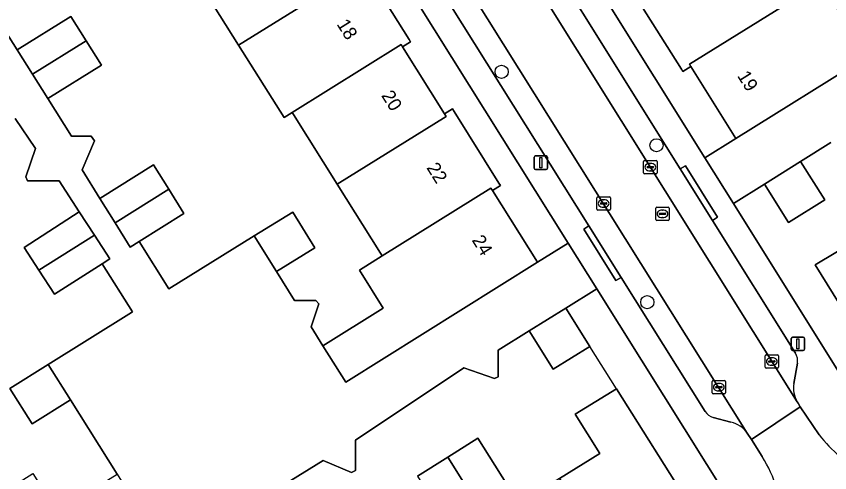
# Model space of a CAD drawing. Extents: x 159664 to 160323, y 385312 to 386115.
# Drawn here: x 159845.6 to 159905.9, y 385792.1 to 385826 of the extents above; entities that cross this region are included whole.
import ezdxf

# ---------------------------------------------------------------- set-up
doc = ezdxf.new("R2010")
doc.units = 0
for name, color, linetype in [('IMGEO_Boom', 7, 'Continuous'), ('IMGEO_Erf', 7, 'Continuous'), ('IMGEO_Kolk', 7, 'Continuous'), ('IMGEO_Lichtmast', 7, 'Continuous'), ('IMGEO_Muur', 7, 'Continuous'), ('IMGEO_Pand', 7, 'Continuous'), ('IMGEO_Pand_nummerreeks', 7, 'Continuous'), ('IMGEO_Parkeervlak_open', 7, 'Continuous'), ('IMGEO_Rijbaan_lokaal_open', 7, 'Continuous'), ('IMGEO_Rioolput', 7, 'Continuous'), ('IMGEO_Voetpad_open', 7, 'Continuous')]:
    doc.layers.add(name, color=color, linetype=linetype)

msp = doc.modelspace()

# ---------------------------------------------------------------- linework, layer by layer
at = {"layer": 'IMGEO_Boom'}
for centre in [(159881.594, 385821.919), (159893.079, 385816.457), (159892.401, 385804.797)]:
    msp.add_circle(centre, 0.489, dxfattribs=at)
at = {"layer": 'IMGEO_Erf'}
for points in [[(159863.075, 385869.332), (159896.671, 385815.527), (159898.978, 385816.967), (159895.643, 385822.311), (159895.05, 385821.939), (159894.941, 385822.116), (159891.587, 385827.46)], [(159871.367, 385829.695), (159874.72, 385824.314), (159874.825, 385824.145), (159874.24, 385823.78), (159877.344, 385818.803), (159877.938, 385819.174), (159878.067, 385818.967), (159881.388, 385813.647), (159881.501, 385813.465), (159880.908, 385813.094), (159884.243, 385807.76), (159886.529, 385809.19), (159849.551, 385868.299)], [(159844.458, 385825.44), (159845.647, 385823.538), (159849.632, 385826.029), (159850.763, 385824.221), (159851.894, 385822.412), (159847.909, 385819.92), (159849.684, 385817.124), (159851.124, 385817.124), (159851.382, 385816.798), (159850.461, 385814.627), (159851.778, 385812.513), (159855.767, 385814.998), (159856.894, 385813.189), (159858.021, 385811.38), (159854.701, 385809.312), (159856.895, 385805.78), (159863.24, 385809.722), (159866.094, 385811.495), (159867.744, 385808.84), (159864.89, 385807.066), (159866.228, 385804.912), (159867.797, 385804.912), (159868.039, 385804.681), (159867.449, 385802.964), (159868.335, 385801.552), (159872.808, 385804.358), (159871.035, 385807.185), (159872.731, 385808.243), (159872.609, 385808.437), (159869.397, 385813.557), (159866.145, 385818.736), (159866.043, 385818.898), (159865.451, 385818.529), (159862.079, 385823.899), (159858.748, 385829.204)], [(159845.122, 385791.007), (159846.818, 385792.068), (159848.583, 385789.233), (159853.065, 385792.024), (159849.602, 385797.531), (159846.752, 385795.751), (159845.099, 385798.396), (159847.949, 385800.176), (159853.925, 385803.908), (159854.19, 385804.074), (159851.955, 385807.652), (159848.412, 385805.396), (159847.255, 385807.182), (159846.161, 385808.872), (159850.256, 385811.523), (159848.771, 385813.817), (159846.407, 385813.817), (159846.289, 385814.118), (159846.993, 385816.219), (159845.508, 385818.434)], [(159906.029, 385816.659), (159903.781, 385815.253), (159905.567, 385812.398), (159902.886, 385810.713), (159901.1, 385813.567), (159898.799, 385812.12), (159910.257, 385793.769)], [(159910.332, 385798.764), (159904.853, 385807.562), (159907.923, 385809.401)], [(159900.143, 385787.427), (159888.651, 385805.797), (159886.353, 385804.359), (159888.132, 385801.504), (159885.421, 385799.815), (159883.642, 385802.67), (159881.339, 385801.235), (159881.339, 385799.263), (159881.068, 385799.123), (159878.797, 385799.923), (159870.738, 385794.541), (159870.738, 385792.283), (159870.465, 385792.139), (159868.345, 385793.022), (159860.113, 385787.931)], [(159885.883, 385791.686), (159888.873, 385793.559), (159887.047, 385796.475), (159890.105, 385798.363), (159895.626, 385789.584)], [(159875.346, 385791.872), (159877.593, 385793.28), (159879.838, 385794.685), (159882.89, 385789.812)]]:
    msp.add_lwpolyline(points, dxfattribs=at)
at = {"layer": 'IMGEO_Kolk'}
for p, q in [((159892.127, 385814.406), (159892.127, 385815.258)), ((159892.202, 385815.332), (159893.054, 385815.332)), ((159892.386, 385814.826), (159892.386, 385814.838)), ((159892.429, 385814.875), (159892.827, 385814.875)), ((159892.615, 385815.112), (159892.64, 385815.112)), ((159892.87, 385814.838), (159892.87, 385814.826)), ((159893.128, 385815.258), (159893.128, 385814.406)), ((159893.054, 385814.332), (159892.202, 385814.332)), ((159892.824, 385814.789), (159892.426, 385814.789)), ((159892.638, 385814.552), (159892.613, 385814.552)), ((159888.661, 385811.701), (159888.661, 385812.553)), ((159888.736, 385812.627), (159889.588, 385812.627)), ((159889.662, 385812.553), (159889.662, 385811.701)), ((159888.92, 385812.121), (159888.92, 385812.133)), ((159889.358, 385812.084), (159888.96, 385812.084)), ((159888.963, 385812.17), (159889.361, 385812.17)), ((159889.172, 385811.847), (159889.147, 385811.847)), ((159889.149, 385812.407), (159889.174, 385812.407)), ((159889.404, 385812.133), (159889.404, 385812.121)), ((159889.588, 385811.627), (159888.736, 385811.627)), ((159901.14, 385799.966), (159901.14, 385800.818)), ((159901.215, 385800.892), (159902.067, 385800.892)), ((159901.399, 385800.386), (159901.399, 385800.398)), ((159901.837, 385800.349), (159901.439, 385800.349)), ((159901.442, 385800.435), (159901.84, 385800.435)), ((159901.628, 385800.672), (159901.653, 385800.672)), ((159901.883, 385800.398), (159901.883, 385800.386)), ((159902.141, 385800.818), (159902.141, 385799.966)), ((159902.067, 385799.892), (159901.215, 385799.892)), ((159901.651, 385800.112), (159901.626, 385800.112)), ((159897.212, 385798.057), (159897.212, 385798.909)), ((159897.287, 385798.983), (159898.139, 385798.983)), ((159897.7, 385798.763), (159897.725, 385798.763)), ((159898.213, 385798.909), (159898.213, 385798.057)), ((159898.139, 385797.983), (159897.287, 385797.983)), ((159897.471, 385798.477), (159897.471, 385798.489)), ((159897.909, 385798.44), (159897.511, 385798.44)), ((159897.514, 385798.526), (159897.912, 385798.526)), ((159897.723, 385798.203), (159897.698, 385798.203)), ((159897.955, 385798.489), (159897.955, 385798.477))]:
    msp.add_line(p, q, dxfattribs=at)
for points in [[(159892.127, 385814.406), (159892.127, 385815.258)], [(159892.202, 385815.332), (159893.054, 385815.332)], [(159893.128, 385815.258), (159893.128, 385814.406)], [(159893.054, 385814.332), (159892.202, 385814.332)], [(159888.661, 385811.701), (159888.661, 385812.553)], [(159888.736, 385812.627), (159889.588, 385812.627)], [(159889.662, 385812.553), (159889.662, 385811.701)], [(159889.588, 385811.627), (159888.736, 385811.627)], [(159901.14, 385799.966), (159901.14, 385800.818)], [(159901.215, 385800.892), (159902.067, 385800.892)], [(159902.141, 385800.818), (159902.141, 385799.966)], [(159902.067, 385799.892), (159901.215, 385799.892)], [(159897.212, 385798.057), (159897.212, 385798.909)], [(159897.287, 385798.983), (159898.139, 385798.983)], [(159898.213, 385798.909), (159898.213, 385798.057)], [(159898.139, 385797.983), (159897.287, 385797.983)]]:
    msp.add_lwpolyline(points, dxfattribs=at)
for centre, radius, start, end in [((159892.204, 385815.256), 0.0765, 91.55205, 178.44795), ((159892.204, 385815.256), 0.0765, 91.55205, 178.44795), ((159892.426, 385814.835), 0.0403, 85.87752, 175.75265), ((159892.831, 385814.837), 0.0386, 1.73085, 96.63898), ((159893.052, 385815.256), 0.0765, 1.55205, 88.44795), ((159893.052, 385815.256), 0.0765, 1.55205, 88.44795), ((159892.204, 385814.408), 0.0765, 181.55205, 268.44795), ((159892.204, 385814.408), 0.0765, 181.55205, 268.44795), ((159892.423, 385814.825), 0.0366, 178.93798, 274.71019), ((159892.827, 385814.832), 0.043, 264.86636, 352.45326), ((159893.052, 385814.408), 0.0765, 271.55205, 358.44795), ((159893.052, 385814.408), 0.0765, 271.55205, 358.44795), ((159888.738, 385812.551), 0.0765, 91.55205, 178.44795), ((159888.738, 385812.551), 0.0765, 91.55205, 178.44795), ((159889.586, 385812.551), 0.0765, 1.55205, 88.44795), ((159889.586, 385812.551), 0.0765, 1.55205, 88.44795), ((159888.96, 385812.13), 0.0403, 85.87752, 175.75265), ((159888.957, 385812.12), 0.0366, 178.93798, 274.71019), ((159889.361, 385812.127), 0.043, 264.86636, 352.45326), ((159889.365, 385812.132), 0.0386, 1.73085, 96.63898), ((159888.738, 385811.703), 0.0765, 181.55205, 268.44795), ((159888.738, 385811.703), 0.0765, 181.55205, 268.44795), ((159889.586, 385811.703), 0.0765, 271.55205, 358.44795), ((159889.586, 385811.703), 0.0765, 271.55205, 358.44795), ((159901.217, 385800.816), 0.0765, 91.55205, 178.44795), ((159901.217, 385800.816), 0.0765, 91.55205, 178.44795), ((159901.439, 385800.395), 0.0403, 85.87752, 175.75265), ((159901.436, 385800.385), 0.0366, 178.93798, 274.71019), ((159901.84, 385800.392), 0.043, 264.86636, 352.45326), ((159901.844, 385800.397), 0.0386, 1.73085, 96.63898), ((159902.065, 385800.816), 0.0765, 1.55205, 88.44795), ((159902.065, 385800.816), 0.0765, 1.55205, 88.44795), ((159901.217, 385799.968), 0.0765, 181.55205, 268.44795), ((159901.217, 385799.968), 0.0765, 181.55205, 268.44795), ((159902.065, 385799.968), 0.0765, 271.55205, 358.44795), ((159902.065, 385799.968), 0.0765, 271.55205, 358.44795), ((159897.289, 385798.907), 0.0765, 91.55205, 178.44795), ((159897.289, 385798.907), 0.0765, 91.55205, 178.44795), ((159898.137, 385798.907), 0.0765, 1.55205, 88.44795), ((159898.137, 385798.907), 0.0765, 1.55205, 88.44795), ((159897.289, 385798.059), 0.0765, 181.55205, 268.44795), ((159897.289, 385798.059), 0.0765, 181.55205, 268.44795), ((159897.511, 385798.486), 0.0403, 85.87752, 175.75265), ((159897.508, 385798.476), 0.0366, 178.93798, 274.71019), ((159897.912, 385798.483), 0.043, 264.86636, 352.45326), ((159897.916, 385798.488), 0.0386, 1.73085, 96.63898), ((159898.137, 385798.059), 0.0765, 271.55205, 358.44795), ((159898.137, 385798.059), 0.0765, 271.55205, 358.44795)]:
    msp.add_arc(centre, radius, start, end, dxfattribs=at)
for centre, major_axis, ratio, start_param, end_param in [((159892.614, 385814.832), (-0.387, 0.002), 0.722429, 4.712389, 7.853982), ((159892.639, 385814.832), (-0.39, 0.002), 0.717154, 1.570796, 4.712389), ((159889.148, 385812.127), (-0.387, 0.002), 0.722429, 4.712389, 7.853982), ((159889.173, 385812.127), (-0.39, 0.002), 0.717154, 1.570796, 4.712389), ((159901.627, 385800.392), (-0.387, 0.002), 0.722429, 4.712389, 7.853982), ((159901.652, 385800.392), (-0.39, 0.002), 0.717154, 1.570796, 4.712389), ((159897.699, 385798.483), (-0.387, 0.002), 0.722429, 4.712389, 7.853982), ((159897.724, 385798.483), (-0.39, 0.002), 0.717154, 1.570796, 4.712389)]:
    msp.add_ellipse(centre, major_axis=major_axis, ratio=ratio, start_param=start_param, end_param=end_param, dxfattribs=at)
at = {"layer": 'IMGEO_Lichtmast'}
for p, q in [((159884.008, 385814.763), (159884.008, 385815.563)), ((159884.008, 385815.563), (159884.008, 385814.763)), ((159884.108, 385815.663), (159884.898, 385815.663)), ((159884.898, 385815.663), (159884.108, 385815.663)), ((159884.998, 385815.563), (159884.998, 385814.763)), ((159884.998, 385814.763), (159884.998, 385815.563)), ((159884.898, 385814.663), (159884.108, 385814.663)), ((159884.108, 385814.663), (159884.898, 385814.663)), ((159903.187, 385802.203), (159903.977, 385802.203)), ((159903.977, 385802.203), (159903.187, 385802.203)), ((159903.087, 385801.303), (159903.087, 385802.103)), ((159903.087, 385802.103), (159903.087, 385801.303)), ((159904.077, 385802.103), (159904.077, 385801.303)), ((159904.077, 385801.303), (159904.077, 385802.103)), ((159903.977, 385801.203), (159903.187, 385801.203)), ((159903.187, 385801.203), (159903.977, 385801.203))]:
    msp.add_line(p, q, dxfattribs=at)
for points in [[(159884.428, 385815.538), (159884.578, 385815.538), (159884.578, 385814.788), (159884.428, 385814.788), (159884.428, 385815.538)], [(159903.507, 385802.078), (159903.657, 385802.078), (159903.657, 385801.328), (159903.507, 385801.328), (159903.507, 385802.078)]]:
    msp.add_lwpolyline(points, dxfattribs=at)
for centre, start, end in [((159884.108, 385815.563), 90, 180), ((159884.108, 385815.563), 90, 180), ((159884.898, 385815.563), 0, 90), ((159884.898, 385815.563), 360, 90), ((159884.108, 385814.763), 180, 270), ((159884.108, 385814.763), 180, 270), ((159884.898, 385814.763), 270, 0), ((159884.898, 385814.763), 270, 0), ((159903.187, 385802.103), 90, 180), ((159903.187, 385802.103), 90, 180), ((159903.977, 385802.103), 0, 90), ((159903.977, 385802.103), 360, 90), ((159903.187, 385801.303), 180, 270), ((159903.187, 385801.303), 180, 270), ((159903.977, 385801.303), 270, 0), ((159903.977, 385801.303), 270, 0)]:
    msp.add_arc(centre, 0.1, start, end, dxfattribs=at)
at = {"layer": 'IMGEO_Muur'}
msp.add_lwpolyline([(159890.105, 385798.363), (159888.132, 385801.504)], dxfattribs=at)
at = {"layer": 'IMGEO_Pand'}
for points in [[(159870.076, 385829.119), (159866.859, 385834.266), (159858.748, 385829.204), (159862.079, 385823.899), (159870.179, 385828.954)], [(159903.592, 385827.52), (159905.288, 385828.58), (159906.08, 385829.075), (159902.83, 385834.272), (159900.343, 385832.716), (159900.247, 385832.87), (159892.179, 385827.83), (159892.074, 385827.999), (159891.481, 385827.627), (159891.587, 385827.46), (159894.941, 385822.116), (159895.05, 385821.939), (159895.643, 385822.311), (159895.534, 385822.486)], [(159874.825, 385824.145), (159874.72, 385824.314), (159871.367, 385829.695), (159871.265, 385829.86), (159870.076, 385829.119), (159870.179, 385828.954), (159862.079, 385823.899), (159865.451, 385818.529), (159866.043, 385818.898), (159874.135, 385823.949), (159874.24, 385823.78)], [(159905.288, 385828.58), (159903.592, 385827.52), (159895.534, 385822.486), (159895.643, 385822.311), (159898.978, 385816.967), (159908.736, 385823.056)], [(159849.632, 385826.029), (159845.647, 385823.538), (159846.778, 385821.729), (159850.763, 385824.221)], [(159847.909, 385819.92), (159851.894, 385822.412), (159850.763, 385824.221), (159846.778, 385821.729)], [(159874.24, 385823.78), (159874.135, 385823.949), (159866.043, 385818.898), (159866.145, 385818.736), (159869.397, 385813.557), (159877.473, 385818.596), (159877.344, 385818.803)], [(159880.908, 385813.094), (159881.501, 385813.465), (159881.388, 385813.647), (159878.067, 385818.967), (159877.938, 385819.174), (159877.344, 385818.803), (159877.473, 385818.596), (159869.397, 385813.557), (159872.609, 385808.437), (159872.731, 385808.243), (159880.794, 385813.276)], [(159855.767, 385814.998), (159851.778, 385812.513), (159852.905, 385810.704), (159856.894, 385813.189)], [(159905.567, 385812.398), (159903.781, 385815.253), (159901.1, 385813.567), (159902.886, 385810.713)], [(159858.021, 385811.38), (159856.894, 385813.189), (159852.905, 385810.704), (159854.032, 385808.895), (159854.701, 385809.312)], [(159884.243, 385807.76), (159880.908, 385813.094), (159880.794, 385813.276), (159872.731, 385808.243), (159871.035, 385807.185), (159872.808, 385804.358), (159868.335, 385801.552), (159870.023, 385798.863)], [(159851.392, 385809.768), (159850.256, 385811.523), (159846.161, 385808.872), (159847.255, 385807.182)], [(159867.744, 385808.84), (159866.094, 385811.495), (159863.24, 385809.722), (159864.89, 385807.066)], [(159851.955, 385807.652), (159852.527, 385808.016), (159851.392, 385809.768), (159847.255, 385807.182), (159848.412, 385805.396)], [(159912.715, 385808.366), (159909.739, 385806.503), (159907.923, 385809.401), (159904.853, 385807.562), (159910.332, 385798.764), (159912.306, 385799.996), (159913.076, 385798.767), (159917.137, 385801.311)], [(159886.353, 385804.359), (159883.642, 385802.67), (159885.421, 385799.815), (159888.132, 385801.504)], [(159849.602, 385797.531), (159847.949, 385800.176), (159845.099, 385798.396), (159846.752, 385795.751)], [(159890.341, 385784.583), (159894.439, 385787.131), (159893.674, 385788.363), (159895.626, 385789.584), (159890.105, 385798.363), (159887.047, 385796.475), (159888.873, 385793.559), (159885.883, 385791.686)], [(159885.883, 385791.686), (159882.89, 385789.812), (159879.838, 385794.685), (159877.593, 385793.28), (159884.633, 385782.064), (159886.469, 385783.22), (159887.671, 385782.922), (159890.341, 385784.583)], [(159879.324, 385778.746), (159879.553, 385778.9), (159880.553, 385778.662), (159882.048, 385779.592), (159882.264, 385780.572), (159884.633, 385782.064), (159877.593, 385793.28), (159875.346, 385791.872), (159878.398, 385786.999), (159875.344, 385785.086)]]:
    msp.add_lwpolyline(points, close=True, dxfattribs=at)
at = {"layer": 'IMGEO_Parkeervlak_open'}
for points in [[(159848.027, 385886.266), (159903.534, 385797.384)], [(159843.279, 385885.394), (159841.754, 385884.442), (159848.985, 385872.875), (159851.371, 385869.06), (159888.061, 385810.461), (159890.453, 385806.638), (159896.697, 385796.684)], [(159899.824, 385795.072), (159843.279, 385885.394)], [(159894.837, 385814.697), (159851.142, 385884.733)], [(159897.236, 385810.871), (159894.837, 385814.697)], [(159903.388, 385801.008), (159897.236, 385810.871)], [(159903.272, 385798.764), (159903.541, 385800.26)], [(159897.299, 385796.22), (159898.607, 385795.883)]]:
    msp.add_lwpolyline(points, dxfattribs=at)
for centre, radius, start, end in [((159902.523, 385800.441), 1.034, 349.89233, 33.22793), ((159905.278, 385798.43), 2.034, 170.54548, 210.95442), ((159897.581, 385797.209), 1.028, 210.68783, 254.06468), ((159898.116, 385793.827), 2.114, 36.08425, 76.55735)]:
    msp.add_arc(centre, radius, start, end, dxfattribs=at)
at = {"layer": 'IMGEO_Rijbaan_lokaal_open'}
msp.add_lwpolyline([(159899.824, 385795.072), (159900.143, 385794.588), (159903.756, 385797.03), (159903.589, 385797.297), (159903.534, 385797.384), (159848.027, 385886.266), (159847.097, 385887.778), (159843.279, 385885.394)], close=True, dxfattribs=at)
msp.add_lwpolyline([(159905.153, 385794.951), (159903.756, 385797.03), (159900.143, 385794.588), (159900.921, 385793.32)], dxfattribs=at)
for centre, radius, start, end in [((159912.1, 385800.098), 8.646, 216.53584, 246.33772), ((159893.386, 385788.426), 8.985, 359.79872, 33.00555)]:
    msp.add_arc(centre, radius, start, end, dxfattribs=at)
at = {"layer": 'IMGEO_Rioolput'}
for p, q in [((159893.101, 385811.861), (159893.953, 385811.861)), ((159893.026, 385810.935), (159893.026, 385811.787)), ((159893.285, 385811.355), (159893.285, 385811.367)), ((159893.723, 385811.318), (159893.325, 385811.318)), ((159893.328, 385811.404), (159893.726, 385811.404)), ((159893.514, 385811.641), (159893.539, 385811.641)), ((159893.769, 385811.367), (159893.769, 385811.355)), ((159894.027, 385811.787), (159894.027, 385810.935)), ((159893.953, 385810.861), (159893.101, 385810.861)), ((159893.537, 385811.081), (159893.512, 385811.081))]:
    msp.add_line(p, q, dxfattribs=at)
for points in [[(159893.101, 385811.861), (159893.953, 385811.861)], [(159893.026, 385810.935), (159893.026, 385811.787)], [(159894.027, 385811.787), (159894.027, 385810.935)], [(159893.953, 385810.861), (159893.101, 385810.861)]]:
    msp.add_lwpolyline(points, dxfattribs=at)
for centre, radius, start, end in [((159893.103, 385811.785), 0.0765, 91.55205, 178.44795), ((159893.103, 385811.785), 0.0765, 91.55205, 178.44795), ((159893.951, 385811.785), 0.0765, 1.55205, 88.44795), ((159893.951, 385811.785), 0.0765, 1.55205, 88.44795), ((159893.325, 385811.364), 0.0403, 85.87752, 175.75265), ((159893.322, 385811.354), 0.0366, 178.93798, 274.71019), ((159893.726, 385811.361), 0.043, 264.86636, 352.45326), ((159893.73, 385811.366), 0.0386, 1.73085, 96.63898), ((159893.103, 385810.937), 0.0765, 181.55205, 268.44795), ((159893.103, 385810.937), 0.0765, 181.55205, 268.44795), ((159893.951, 385810.937), 0.0765, 271.55205, 358.44795), ((159893.951, 385810.937), 0.0765, 271.55205, 358.44795)]:
    msp.add_arc(centre, radius, start, end, dxfattribs=at)
for centre, major_axis, ratio, start_param, end_param in [((159893.513, 385811.361), (-0.387, 0.002), 0.722429, 4.712389, 7.853982), ((159893.538, 385811.361), (-0.39, 0.002), 0.717154, 1.570796, 4.712389)]:
    msp.add_ellipse(centre, major_axis=major_axis, ratio=ratio, start_param=start_param, end_param=end_param, dxfattribs=at)
at = {"layer": 'IMGEO_Voetpad_open'}
for points in [[(159898.799, 385812.12), (159896.671, 385815.527), (159863.075, 385869.332), (159862.284, 385870.598), (159848.649, 385892.435), (159846.837, 385895.337)], [(159896.697, 385796.684), (159890.453, 385806.638), (159890.068, 385806.4), (159887.687, 385810.222), (159888.061, 385810.461), (159851.371, 385869.06), (159850.996, 385868.828), (159848.612, 385872.639), (159848.985, 385872.875), (159841.754, 385884.442), (159840.099, 385883.409), (159847.422, 385871.703), (159849.551, 385868.299), (159886.529, 385809.19), (159888.651, 385805.797), (159900.143, 385787.427), (159902.371, 385788.394)], [(159851.142, 385884.733), (159894.837, 385814.697), (159895.226, 385814.941), (159897.616, 385811.117), (159897.236, 385810.871), (159903.388, 385801.008)], [(159860.113, 385787.931), (159868.345, 385793.022), (159870.465, 385792.139), (159870.738, 385792.283), (159870.738, 385794.541), (159878.797, 385799.923), (159881.068, 385799.123), (159881.339, 385799.263), (159881.339, 385801.235), (159883.642, 385802.67), (159886.353, 385804.359), (159888.651, 385805.797), (159886.529, 385809.19), (159884.243, 385807.76), (159870.023, 385798.863), (159868.335, 385801.552), (159867.449, 385802.964), (159868.039, 385804.681), (159867.797, 385804.912), (159866.228, 385804.912), (159864.89, 385807.066), (159863.24, 385809.722), (159856.895, 385805.78), (159854.701, 385809.312), (159854.032, 385808.895), (159852.905, 385810.704), (159851.778, 385812.513), (159850.461, 385814.627), (159851.382, 385816.798), (159851.124, 385817.124), (159849.684, 385817.124), (159847.909, 385819.92), (159846.778, 385821.729), (159845.647, 385823.538), (159844.458, 385825.44)], [(159908.736, 385823.056), (159898.978, 385816.967), (159896.671, 385815.527), (159898.799, 385812.12), (159901.1, 385813.567), (159903.781, 385815.253), (159906.029, 385816.659)], [(159845.508, 385818.434), (159846.993, 385816.219), (159846.289, 385814.118), (159846.407, 385813.817), (159848.771, 385813.817), (159850.256, 385811.523), (159851.392, 385809.768), (159852.527, 385808.016), (159851.955, 385807.652), (159854.19, 385804.074), (159853.925, 385803.908), (159847.949, 385800.176), (159849.602, 385797.531), (159853.065, 385792.024), (159854.746, 385789.325), (159840.51, 385780.436)], [(159908.63, 385792.179), (159910.257, 385793.769), (159898.799, 385812.12)], [(159903.541, 385800.26), (159903.272, 385798.764)], [(159903.534, 385797.384), (159903.589, 385797.297), (159903.756, 385797.03), (159905.153, 385794.951)], [(159898.607, 385795.883), (159897.299, 385796.22)], [(159900.921, 385793.32), (159900.143, 385794.588), (159899.824, 385795.072)]]:
    msp.add_lwpolyline(points, dxfattribs=at)
for points in [[(159894.837, 385814.697), (159897.236, 385810.871), (159897.616, 385811.117), (159895.226, 385814.941)], [(159888.061, 385810.461), (159887.687, 385810.222), (159890.068, 385806.4), (159890.453, 385806.638)]]:
    msp.add_lwpolyline(points, close=True, dxfattribs=at)
for centre, radius, start, end in [((159902.523, 385800.441), 1.034, 349.89233, 33.22793), ((159905.278, 385798.43), 2.034, 170.54548, 210.95442), ((159897.581, 385797.209), 1.028, 210.68783, 254.06468), ((159898.116, 385793.827), 2.114, 36.08425, 76.55735), ((159912.1, 385800.098), 8.646, 216.53584, 246.33772), ((159893.386, 385788.426), 8.985, 359.79872, 33.00555)]:
    msp.add_arc(centre, radius, start, end, dxfattribs=at)

# ---------------------------------------------------------------- texts
at = {"layer": 'IMGEO_Pand_nummerreeks'}
for s, rotation, p in [('18', 301.99948, (159869.322, 385825.455)), ('19', 302.00521, (159899.046, 385821.616)), ('20', 301.99948, (159872.633, 385820.157)), ('22', 301.99948, (159875.988, 385814.786)), ('24', 301.99948, (159879.349, 385809.407))]:
    msp.add_text(s, height=1, rotation=rotation, dxfattribs=at).set_placement(p)

doc.saveas('drawing.dxf')
